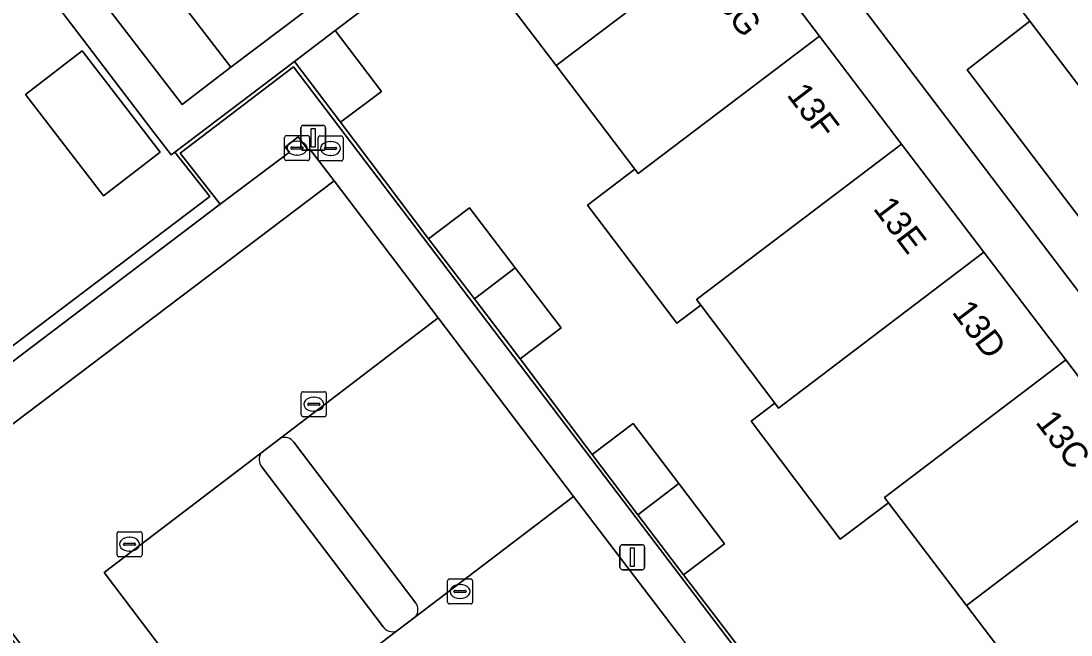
# Model space of a CAD drawing. Extents: x 160023 to 161302, y 384750 to 385707.
# Drawn here: x 160330.68 to 160372.76, y 385583.65 to 385608.27 of the extents above; entities that cross this region are included whole.
import ezdxf

# ---------------------------------------------------------------- set-up
doc = ezdxf.new("R2010")
doc.units = 0
for name, color, linetype in [('IMGEO_Berm_groen', 7, 'Continuous'), ('IMGEO_Erf', 7, 'Continuous'), ('IMGEO_Fietspad_gesloten', 7, 'Continuous'), ('IMGEO_Groenvoorziening', 7, 'Continuous'), ('IMGEO_Kolk', 7, 'Continuous'), ('IMGEO_Lichtmast', 7, 'Continuous'), ('IMGEO_Pand', 7, 'Continuous'), ('IMGEO_Pand_nummerreeks', 7, 'Continuous'), ('IMGEO_Parkeervlak_halfverhard', 7, 'Continuous'), ('IMGEO_Rijbaan_lokaal_open', 7, 'Continuous'), ('IMGEO_Rioolput', 7, 'Continuous'), ('IMGEO_Voetpad_halfverhard', 7, 'Continuous'), ('IMGEO_Voetpad_open', 7, 'Continuous')]:
    doc.layers.add(name, color=color, linetype=linetype)

msp = doc.modelspace()

# ---------------------------------------------------------------- linework, layer by layer
at = {"layer": 'IMGEO_Berm_groen'}
msp.add_lwpolyline([(160371.114, 385608.263), (160368.602, 385606.312), (160388.538, 385580.086), (160391.068, 385581.993)], close=True, dxfattribs=at)
at = {"layer": 'IMGEO_Erf'}
for points in [[(160278.003, 385659.494), (160305.037, 385582.381), (160308.072, 385578.388), (160320.515, 385587.811), (160324.642, 385590.935), (160326.84, 385592.599), (160338.242, 385601.232), (160336.845, 385603.015), (160336.693, 385602.9), (160335.882, 385603.962), (160331.468, 385609.765), (160329.527, 385608.275), (160328.183, 385610.027), (160330.124, 385611.516), (160325.773, 385617.171), (160324.685, 385616.343), (160323.483, 385617.925), (160324.572, 385618.752), (160315.41, 385630.783)], [(160387.38, 385578.566), (160361.856, 385612.196), (160357.125, 385618.422), (160348.207, 385611.63), (160343.269, 385607.886), (160345.122, 385605.441), (160343.487, 385604.208), (160347.015, 385599.531), (160348.652, 385600.781), (160350.488, 385598.378), (160352.329, 385595.968), (160350.687, 385594.724), (160353.573, 385590.887), (160353.628, 385590.929), (160355.215, 385592.133), (160357.042, 385589.722), (160358.87, 385587.311), (160357.23, 385586.067), (160360.157, 385582.242)], [(160371.708, 385580.705), (160368.57, 385584.838), (160365.445, 385588.954), (160363.511, 385587.495), (160359.94, 385592.227), (160360.891, 385592.945), (160357.918, 385596.882), (160356.965, 385596.161), (160353.379, 385600.881), (160355.285, 385602.329), (160352.125, 385606.481), (160348.715, 385610.962), (160355.966, 385616.506), (160359.393, 385611.995), (160362.684, 385607.665), (160365.973, 385603.336), (160369.269, 385598.998), (160372.548, 385594.683), (160375.838, 385590.353), (160379.132, 385586.018), (160382.421, 385581.69)], [(160335.7, 385610.825), (160339.082, 385606.417), (160346.175, 385611.778)]]:
    msp.add_lwpolyline(points, dxfattribs=at)
msp.add_lwpolyline([(160330.855, 385605.327), (160333.13, 385607.073), (160336.251, 385603.004), (160333.976, 385601.259)], close=True, dxfattribs=at)
at = {"layer": 'IMGEO_Fietspad_gesloten'}
msp.add_lwpolyline([(160310.506, 385688.113), (160358.311, 385625.118), (160363.199, 385618.683), (160369.121, 385610.887), (160371.114, 385608.263), (160391.068, 385581.993), (160392.155, 385580.562), (160397.662, 385573.311), (160404.938, 385563.728), (160407.73, 385560.052), (160431.311, 385528.994), (160432.223, 385527.793), (160448.685, 385506.111), (160449.139, 385505.514), (160449.613, 385504.891), (160459.973, 385491.267)], dxfattribs=at)
at = {"layer": 'IMGEO_Groenvoorziening'}
for points in [[(160341.082, 385591.55), (160340.29, 385590.947)], [(160346.507, 385584.936), (160341.608, 385591.383)], [(160340.317, 385590.406), (160345.187, 385583.987)], [(160345.722, 385583.805), (160346.504, 385584.4)]]:
    msp.add_lwpolyline(points, dxfattribs=at)
for centre, radius, start, end in [((160341.236, 385591.122), 0.455, 35.0123, 109.7594), ((160340.709, 385590.697), 0.488, 149.1427, 216.5715), ((160346.109, 385584.67), 0.478, 325.6037, 33.755), ((160345.576, 385584.254), 0.472, 214.4238, 288.001)]:
    msp.add_arc(centre, radius, start, end, dxfattribs=at)
at = {"layer": 'IMGEO_Kolk'}
for p, q in [((160341.912, 385592.479), (160341.912, 385593.331)), ((160341.987, 385593.405), (160342.839, 385593.405)), ((160342.913, 385593.331), (160342.913, 385592.479)), ((160342.171, 385592.899), (160342.171, 385592.911)), ((160342.214, 385592.948), (160342.612, 385592.948)), ((160342.4, 385593.185), (160342.425, 385593.185)), ((160342.655, 385592.911), (160342.655, 385592.899)), ((160342.609, 385592.862), (160342.211, 385592.862)), ((160342.423, 385592.625), (160342.398, 385592.625)), ((160342.839, 385592.405), (160341.987, 385592.405)), ((160334.527, 385586.866), (160334.527, 385587.718)), ((160334.602, 385587.792), (160335.454, 385587.792)), ((160335.015, 385587.572), (160335.04, 385587.572)), ((160335.528, 385587.718), (160335.528, 385586.866)), ((160334.786, 385587.286), (160334.786, 385587.298)), ((160335.224, 385587.249), (160334.826, 385587.249)), ((160334.829, 385587.335), (160335.227, 385587.335)), ((160335.038, 385587.012), (160335.013, 385587.012)), ((160335.27, 385587.298), (160335.27, 385587.286)), ((160335.454, 385586.792), (160334.602, 385586.792)), ((160347.772, 385584.973), (160347.772, 385585.825)), ((160347.847, 385585.899), (160348.699, 385585.899)), ((160348.773, 385585.825), (160348.773, 385584.973)), ((160348.031, 385585.393), (160348.031, 385585.405)), ((160348.469, 385585.356), (160348.071, 385585.356)), ((160348.074, 385585.442), (160348.472, 385585.442)), ((160348.26, 385585.679), (160348.285, 385585.679)), ((160348.515, 385585.405), (160348.515, 385585.393)), ((160348.699, 385584.899), (160347.847, 385584.899)), ((160348.283, 385585.119), (160348.258, 385585.119))]:
    msp.add_line(p, q, dxfattribs=at)
for points in [[(160341.912, 385592.479), (160341.912, 385593.331)], [(160341.987, 385593.405), (160342.839, 385593.405)], [(160342.913, 385593.331), (160342.913, 385592.479)], [(160342.839, 385592.405), (160341.987, 385592.405)], [(160334.527, 385586.866), (160334.527, 385587.718)], [(160334.602, 385587.792), (160335.454, 385587.792)], [(160335.528, 385587.718), (160335.528, 385586.866)], [(160335.454, 385586.792), (160334.602, 385586.792)], [(160347.772, 385584.973), (160347.772, 385585.825)], [(160347.847, 385585.899), (160348.699, 385585.899)], [(160348.773, 385585.825), (160348.773, 385584.973)], [(160348.699, 385584.899), (160347.847, 385584.899)]]:
    msp.add_lwpolyline(points, dxfattribs=at)
for centre, radius, start, end in [((160341.989, 385593.329), 0.0765, 91.552, 178.448), ((160341.989, 385593.329), 0.0765, 91.552, 178.448), ((160342.837, 385593.329), 0.0765, 1.552, 88.448), ((160342.837, 385593.329), 0.0765, 1.552, 88.448), ((160342.211, 385592.908), 0.0403, 85.8775, 175.7526), ((160342.208, 385592.898), 0.0366, 178.938, 274.7102), ((160342.612, 385592.905), 0.043, 264.8664, 352.4533), ((160342.616, 385592.91), 0.0386, 1.7309, 96.639), ((160341.989, 385592.481), 0.0765, 181.552, 268.448), ((160341.989, 385592.481), 0.0765, 181.552, 268.448), ((160342.837, 385592.481), 0.0765, 271.552, 358.448), ((160342.837, 385592.481), 0.0765, 271.552, 358.448), ((160334.604, 385587.716), 0.0765, 91.552, 178.448), ((160334.604, 385587.716), 0.0765, 91.552, 178.448), ((160335.452, 385587.716), 0.0765, 1.552, 88.448), ((160335.452, 385587.716), 0.0765, 1.552, 88.448), ((160334.826, 385587.295), 0.0403, 85.8775, 175.7526), ((160334.823, 385587.285), 0.0366, 178.938, 274.7102), ((160335.227, 385587.292), 0.043, 264.8664, 352.4533), ((160335.231, 385587.297), 0.0386, 1.7309, 96.639), ((160334.604, 385586.868), 0.0765, 181.552, 268.448), ((160334.604, 385586.868), 0.0765, 181.552, 268.448), ((160335.452, 385586.868), 0.0765, 271.552, 358.448), ((160335.452, 385586.868), 0.0765, 271.552, 358.448), ((160347.849, 385585.823), 0.0765, 91.552, 178.448), ((160347.849, 385585.823), 0.0765, 91.552, 178.448), ((160348.697, 385585.823), 0.0765, 1.552, 88.448), ((160348.697, 385585.823), 0.0765, 1.552, 88.448), ((160348.071, 385585.402), 0.0403, 85.8775, 175.7526), ((160348.068, 385585.392), 0.0366, 178.938, 274.7102), ((160348.472, 385585.399), 0.043, 264.8664, 352.4533), ((160348.476, 385585.404), 0.0386, 1.7309, 96.639), ((160347.849, 385584.975), 0.0765, 181.552, 268.448), ((160347.849, 385584.975), 0.0765, 181.552, 268.448), ((160348.697, 385584.975), 0.0765, 271.552, 358.448), ((160348.697, 385584.975), 0.0765, 271.552, 358.448)]:
    msp.add_arc(centre, radius, start, end, dxfattribs=at)
for centre, major_axis, ratio, start_param, end_param in [((160342.399, 385592.905), (-0.387, 0.002), 0.722429, 4.712389, 7.853982), ((160342.424, 385592.905), (-0.39, 0.002), 0.717154, 1.570796, 4.712389), ((160335.014, 385587.292), (-0.387, 0.002), 0.722429, 4.712389, 7.853982), ((160335.039, 385587.292), (-0.39, 0.002), 0.717154, 1.570796, 4.712389), ((160348.259, 385585.399), (-0.387, 0.002), 0.722429, 4.712389, 7.853982), ((160348.284, 385585.399), (-0.39, 0.002), 0.717154, 1.570796, 4.712389)]:
    msp.add_ellipse(centre, major_axis=major_axis, ratio=ratio, start_param=start_param, end_param=end_param, dxfattribs=at)
at = {"layer": 'IMGEO_Lichtmast'}
for p, q in [((160341.892, 385603.184), (160341.892, 385603.984)), ((160341.892, 385603.984), (160341.892, 385603.184)), ((160341.992, 385604.084), (160342.782, 385604.084)), ((160342.782, 385604.084), (160341.992, 385604.084)), ((160342.882, 385603.984), (160342.882, 385603.184)), ((160342.882, 385603.184), (160342.882, 385603.984)), ((160342.782, 385603.084), (160341.992, 385603.084)), ((160341.992, 385603.084), (160342.782, 385603.084)), ((160354.683, 385586.372), (160354.683, 385587.172)), ((160354.683, 385587.172), (160354.683, 385586.372)), ((160354.783, 385587.272), (160355.573, 385587.272)), ((160355.573, 385587.272), (160354.783, 385587.272)), ((160355.673, 385587.172), (160355.673, 385586.372)), ((160355.673, 385586.372), (160355.673, 385587.172)), ((160355.573, 385586.272), (160354.783, 385586.272)), ((160354.783, 385586.272), (160355.573, 385586.272))]:
    msp.add_line(p, q, dxfattribs=at)
for points in [[(160342.312, 385603.959), (160342.462, 385603.959), (160342.462, 385603.209), (160342.312, 385603.209), (160342.312, 385603.959)], [(160355.103, 385587.147), (160355.253, 385587.147), (160355.253, 385586.397), (160355.103, 385586.397), (160355.103, 385587.147)]]:
    msp.add_lwpolyline(points, dxfattribs=at)
for centre, start, end in [((160341.992, 385603.984), 90, 180), ((160341.992, 385603.984), 90, 180), ((160342.782, 385603.984), 0, 90), ((160342.782, 385603.984), 360, 90), ((160341.992, 385603.184), 180, 270), ((160341.992, 385603.184), 180, 270), ((160342.782, 385603.184), 270, 0), ((160342.782, 385603.184), 270, 0), ((160354.783, 385587.172), 90, 180), ((160354.783, 385587.172), 90, 180), ((160355.573, 385587.172), 0, 90), ((160355.573, 385587.172), 360, 90), ((160354.783, 385586.372), 180, 270), ((160354.783, 385586.372), 180, 270), ((160355.573, 385586.372), 270, 0), ((160355.573, 385586.372), 270, 0)]:
    msp.add_arc(centre, 0.1, start, end, dxfattribs=at)
at = {"layer": 'IMGEO_Pand'}
for points in [[(160359.393, 385611.995), (160355.966, 385616.506), (160348.715, 385610.962), (160352.125, 385606.481)], [(160362.684, 385607.665), (160359.393, 385611.995), (160352.125, 385606.481), (160355.285, 385602.329), (160355.419, 385602.153)], [(160337.136, 385604.924), (160339.082, 385606.417), (160335.7, 385610.825), (160333.747, 385609.341)], [(160343.269, 385607.886), (160341.636, 385606.648), (160343.487, 385604.208), (160345.122, 385605.441)], [(160365.973, 385603.336), (160362.684, 385607.665), (160355.419, 385602.153), (160355.285, 385602.329), (160353.379, 385600.881), (160356.965, 385596.161), (160357.918, 385596.882), (160357.754, 385597.099)], [(160330.855, 385605.327), (160333.976, 385601.259), (160336.251, 385603.004), (160333.13, 385607.073)], [(160369.269, 385598.998), (160365.973, 385603.336), (160357.754, 385597.099), (160357.918, 385596.882), (160360.891, 385592.945), (160361.037, 385592.751)], [(160347.015, 385599.531), (160348.851, 385597.128), (160350.488, 385598.378), (160348.652, 385600.781)], [(160372.548, 385594.683), (160369.269, 385598.998), (160361.037, 385592.751), (160360.891, 385592.945), (160359.94, 385592.227), (160363.511, 385587.495), (160365.445, 385588.954), (160365.282, 385589.168)], [(160350.488, 385598.378), (160348.851, 385597.128), (160350.687, 385594.724), (160352.329, 385595.968)], [(160375.838, 385590.353), (160372.548, 385594.683), (160365.282, 385589.168), (160365.445, 385588.954), (160368.57, 385584.838)], [(160353.573, 385590.887), (160355.402, 385588.477), (160357.042, 385589.722), (160355.215, 385592.133), (160353.628, 385590.929)], [(160379.132, 385586.018), (160375.838, 385590.353), (160368.57, 385584.838), (160371.708, 385580.705), (160371.863, 385580.501)], [(160357.042, 385589.722), (160355.402, 385588.477), (160357.23, 385586.067), (160358.87, 385587.311)]]:
    msp.add_lwpolyline(points, close=True, dxfattribs=at)
at = {"layer": 'IMGEO_Parkeervlak_halfverhard'}
msp.add_lwpolyline([(160343.232, 385601.861), (160342.247, 385603.128), (160342.18, 385603.096), (160341.781, 385603.625), (160341.266, 385603.206), (160341.436, 385603.006), (160338.663, 385600.921), (160327.143, 385592.201), (160328.344, 385590.608)], close=True, dxfattribs=at)
for points in [[(160352.817, 385589.208), (160347.397, 385596.362), (160341.082, 385591.55)], [(160341.608, 385591.383), (160346.507, 385584.936)], [(160340.29, 385590.947), (160334.008, 385586.16), (160339.422, 385579.007), (160345.722, 385583.805)], [(160345.187, 385583.987), (160340.317, 385590.406)], [(160346.504, 385584.4), (160352.817, 385589.208)]]:
    msp.add_lwpolyline(points, dxfattribs=at)
for centre, radius, start, end in [((160341.236, 385591.122), 0.455, 35.0123, 109.7594), ((160340.709, 385590.697), 0.488, 149.1427, 216.5715), ((160346.109, 385584.67), 0.478, 325.6037, 33.755), ((160345.576, 385584.254), 0.472, 214.4238, 288.001)]:
    msp.add_arc(centre, radius, start, end, dxfattribs=at)
at = {"layer": 'IMGEO_Rijbaan_lokaal_open'}
for points in [[(160370.389, 385566.311), (160371.635, 385564.682), (160382.568, 385572.942), (160381.813, 385573.951), (160371.94, 385566.485), (160341.599, 385606.436), (160337.058, 385602.973), (160338.663, 385600.921), (160341.436, 385603.006), (160341.266, 385603.206), (160341.781, 385603.625), (160342.18, 385603.096), (160342.247, 385603.128), (160343.232, 385601.861), (160347.397, 385596.362), (160352.817, 385589.208), (160357.068, 385583.63), (160362.498, 385576.489), (160366.74, 385570.906), (160369.453, 385567.337), (160355.113, 385556.42), (160353.652, 385555.301)], [(160357.068, 385583.63), (160352.817, 385589.208), (160346.504, 385584.4), (160345.722, 385583.805), (160339.422, 385579.007), (160334.008, 385586.16), (160340.29, 385590.947), (160341.082, 385591.55), (160347.397, 385596.362), (160343.232, 385601.861), (160328.344, 385590.608), (160327.143, 385592.201), (160326.925, 385592.488), (160324.854, 385590.92), (160345.458, 385563.771)]]:
    msp.add_lwpolyline(points, dxfattribs=at)
at = {"layer": 'IMGEO_Rioolput'}
for p, q in [((160341.238, 385602.746), (160341.238, 385603.598)), ((160341.313, 385603.672), (160342.165, 385603.672)), ((160341.726, 385603.452), (160341.751, 385603.452)), ((160342.239, 385603.598), (160342.239, 385602.746)), ((160342.583, 385602.734), (160342.583, 385603.586)), ((160342.658, 385603.66), (160343.51, 385603.66)), ((160343.071, 385603.44), (160343.096, 385603.44)), ((160343.584, 385603.586), (160343.584, 385602.734)), ((160341.497, 385603.166), (160341.497, 385603.178)), ((160341.935, 385603.129), (160341.537, 385603.129)), ((160341.54, 385603.215), (160341.938, 385603.215)), ((160341.981, 385603.178), (160341.981, 385603.166)), ((160342.842, 385603.154), (160342.842, 385603.166)), ((160343.28, 385603.117), (160342.882, 385603.117)), ((160342.885, 385603.203), (160343.283, 385603.203)), ((160343.326, 385603.166), (160343.326, 385603.154)), ((160342.165, 385602.672), (160341.313, 385602.672)), ((160341.749, 385602.892), (160341.724, 385602.892)), ((160343.51, 385602.66), (160342.658, 385602.66)), ((160343.094, 385602.88), (160343.069, 385602.88))]:
    msp.add_line(p, q, dxfattribs=at)
for points in [[(160341.238, 385602.746), (160341.238, 385603.598)], [(160341.313, 385603.672), (160342.165, 385603.672)], [(160342.239, 385603.598), (160342.239, 385602.746)], [(160342.583, 385602.734), (160342.583, 385603.586)], [(160342.658, 385603.66), (160343.51, 385603.66)], [(160343.584, 385603.586), (160343.584, 385602.734)], [(160342.165, 385602.672), (160341.313, 385602.672)], [(160343.51, 385602.66), (160342.658, 385602.66)]]:
    msp.add_lwpolyline(points, dxfattribs=at)
for centre, radius, start, end in [((160341.315, 385603.596), 0.0765, 91.552, 178.448), ((160341.315, 385603.596), 0.0765, 91.552, 178.448), ((160342.163, 385603.596), 0.0765, 1.552, 88.448), ((160342.163, 385603.596), 0.0765, 1.552, 88.448), ((160342.66, 385603.584), 0.0765, 91.552, 178.448), ((160342.66, 385603.584), 0.0765, 91.552, 178.448), ((160343.508, 385603.584), 0.0765, 1.552, 88.448), ((160343.508, 385603.584), 0.0765, 1.552, 88.448), ((160341.537, 385603.175), 0.0403, 85.8775, 175.7526), ((160341.534, 385603.165), 0.0366, 178.938, 274.7102), ((160341.938, 385603.172), 0.043, 264.8664, 352.4533), ((160341.942, 385603.177), 0.0386, 1.7309, 96.639), ((160342.882, 385603.163), 0.0403, 85.8775, 175.7526), ((160342.879, 385603.153), 0.0366, 178.938, 274.7102), ((160343.283, 385603.16), 0.043, 264.8664, 352.4533), ((160343.287, 385603.165), 0.0386, 1.7309, 96.639), ((160341.315, 385602.748), 0.0765, 181.552, 268.448), ((160341.315, 385602.748), 0.0765, 181.552, 268.448), ((160342.163, 385602.748), 0.0765, 271.552, 358.448), ((160342.163, 385602.748), 0.0765, 271.552, 358.448), ((160342.66, 385602.736), 0.0765, 181.552, 268.448), ((160342.66, 385602.736), 0.0765, 181.552, 268.448), ((160343.508, 385602.736), 0.0765, 271.552, 358.448), ((160343.508, 385602.736), 0.0765, 271.552, 358.448)]:
    msp.add_arc(centre, radius, start, end, dxfattribs=at)
for centre, major_axis, ratio, start_param, end_param in [((160341.725, 385603.172), (-0.387, 0.002), 0.722429, 4.712389, 7.853982), ((160341.75, 385603.172), (-0.39, 0.002), 0.717154, 1.570796, 4.712389), ((160343.07, 385603.16), (-0.387, 0.002), 0.722429, 4.712389, 7.853982), ((160343.095, 385603.16), (-0.39, 0.002), 0.717154, 1.570796, 4.712389)]:
    msp.add_ellipse(centre, major_axis=major_axis, ratio=ratio, start_param=start_param, end_param=end_param, dxfattribs=at)
at = {"layer": 'IMGEO_Voetpad_halfverhard'}
for points in [[(160360.157, 385582.242), (160357.23, 385586.067), (160355.402, 385588.477), (160353.573, 385590.887), (160350.687, 385594.724), (160348.851, 385597.128), (160347.015, 385599.531), (160343.487, 385604.208), (160341.636, 385606.648), (160336.845, 385603.015), (160338.242, 385601.232), (160326.84, 385592.599), (160324.642, 385590.935), (160326.84, 385588.043), (160328.668, 385585.637), (160330.497, 385583.23)], [(160345.458, 385563.771), (160324.854, 385590.92), (160326.925, 385592.488), (160327.143, 385592.201), (160338.663, 385600.921), (160337.058, 385602.973), (160341.599, 385606.436), (160371.94, 385566.485)]]:
    msp.add_lwpolyline(points, dxfattribs=at)
at = {"layer": 'IMGEO_Voetpad_open'}
for points in [[(160388.538, 385580.086), (160368.602, 385606.312), (160371.114, 385608.263), (160369.121, 385610.887), (160366.6, 385608.954), (160360.668, 385616.767), (160363.199, 385618.683), (160358.311, 385625.118), (160310.506, 385688.113)], [(160309.31, 385683.738), (160355.614, 385622.731), (160357.428, 385620.349), (160358.041, 385619.543), (160358.245, 385619.276), (160357.125, 385618.422), (160361.856, 385612.196), (160387.38, 385578.566), (160387.517, 385578.387), (160393.142, 385571.008), (160399.19, 385563.077), (160401.63, 385559.862), (160403.817, 385556.981), (160444.37, 385503.548), (160445.278, 385502.355), (160457.038, 385486.896), (160458.867, 385484.508), (160461.664, 385480.824), (160505.278, 385423.36), (160515.52, 385409.866), (160516.757, 385408.146), (160517.963, 385406.666), (160522.357, 385400.853)], [(160331.468, 385609.765), (160335.882, 385603.962), (160336.693, 385602.9), (160336.845, 385603.015), (160341.636, 385606.648), (160343.269, 385607.886), (160348.207, 385611.63)], [(160346.175, 385611.778), (160339.082, 385606.417), (160337.136, 385604.924), (160333.747, 385609.341)]]:
    msp.add_lwpolyline(points, dxfattribs=at)

# ---------------------------------------------------------------- texts
at = {"layer": 'IMGEO_Pand_nummerreeks'}
for s, p in [('13G', (160358.109, 385609.552)), ('13F', (160361.339, 385605.303)), ('13E', (160364.802, 385600.745)), ('13D', (160367.958, 385596.592)), ('13C', (160371.311, 385592.179))]:
    msp.add_text(s, height=1, rotation=307.2306, dxfattribs=at).set_placement(p)

doc.saveas('drawing.dxf')
